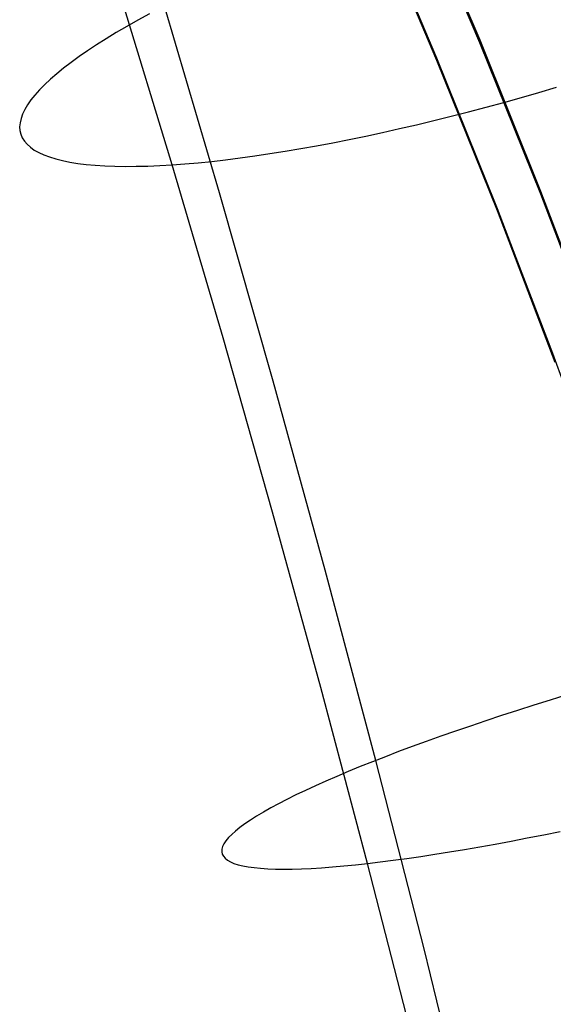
# Model space of a CAD drawing. Header units: millimetres. Extents: x 119 to 175.9, y -203.1 to -153.8.
# Tile 272 of 377: x 164.3 to 165.3, y -174.9 to -173.1. Entities that reach past the tile are written whole.
import ezdxf

# ---------------------------------------------------------------- set-up
doc = ezdxf.new("R2010")
doc.units = ezdxf.units.MM
doc.header["$MEASUREMENT"] = 0
doc.layers.add('Layer 01', color=5, linetype='Continuous', true_color=0x0000ff)

msp = doc.modelspace()

# ---------------------------------------------------------------- linework, layer by layer
at = {"layer": 'Layer 01'}
for p, q in [((164.8478, -172.5649, 34.9128), (165.0877, -173.1175, 34.9135)), ((165.1735, -173.0964, 35.1493), (165.0552, -172.8173, 35.149)), ((165.1733, -173.1014, 31.4311), (165.055, -172.8223, 31.4308)), ((165.0933, -173.1298, 34.8881), (164.9756, -172.8521, 34.8878)), ((165.0933, -173.1338, 31.692), (164.9756, -172.8561, 31.6917)), ((164.6005, -173.3279, 30.2039), (164.5031, -173.0082, 30.13)), ((164.6889, -173.3802, 31.6361), (164.5865, -173.0326, 31.5632)), ((164.537, -173.059, 31.5107), (164.5164, -173.0706, 31.4861)), ((164.5585, -173.0473, 31.5345), (164.537, -173.059, 31.5107)), ((164.5164, -173.0706, 31.4861), (164.4967, -173.0821, 31.4607)), ((164.4779, -173.0934, 31.4345), (164.4601, -173.1047, 31.4077)), ((164.4967, -173.0821, 31.4607), (164.4779, -173.0934, 31.4345)), ((164.4601, -173.1047, 31.4077), (164.4432, -173.1158, 31.3801)), ((165.2864, -173.3826, 31.4315), (165.1733, -173.1014, 31.4311)), ((165.2867, -173.3776, 35.1497), (165.1735, -173.0964, 35.1493)), ((164.4274, -173.1268, 31.352), (164.4125, -173.1376, 31.3232)), ((164.4432, -173.1158, 31.3801), (164.4274, -173.1268, 31.352)), ((165.0877, -173.1175, 34.9135), (165.2004, -173.3968, 34.9139)), ((165.2059, -173.4096, 34.8885), (165.0933, -173.1298, 34.8881)), ((164.3986, -173.1482, 31.2938), (164.3858, -173.1586, 31.264)), ((164.4125, -173.1376, 31.3232), (164.3986, -173.1482, 31.2938)), ((165.2058, -173.4135, 31.6924), (165.0933, -173.1338, 31.692)), ((164.3741, -173.1689, 31.2336), (164.3634, -173.1789, 31.2027)), ((164.3858, -173.1586, 31.264), (164.3741, -173.1689, 31.2336)), ((164.3634, -173.1789, 31.2027), (164.3538, -173.1886, 31.1714)), ((165.2832, -173.1933, 29.8869), (165.3159, -173.1836, 29.8862)), ((164.3452, -173.1982, 31.1398), (164.3378, -173.2074, 31.1078)), ((164.3538, -173.1886, 31.1714), (164.3452, -173.1982, 31.1398)), ((165.2176, -173.2118, 29.8917), (165.2504, -173.2027, 29.8887)), ((165.2504, -173.2027, 29.8887), (165.2832, -173.1933, 29.8869)), ((164.3315, -173.2164, 31.0754), (164.3264, -173.2252, 31.0428)), ((164.3378, -173.2074, 31.1078), (164.3315, -173.2164, 31.0754)), ((165.1523, -173.2293, 29.9012), (165.1849, -173.2207, 29.8959)), ((165.1849, -173.2207, 29.8959), (165.2176, -173.2118, 29.8917)), ((164.3194, -173.2418, 30.977), (164.3176, -173.2496, 30.9438)), ((164.3223, -173.2336, 31.01), (164.3194, -173.2418, 30.977)), ((164.3264, -173.2252, 31.0428), (164.3223, -173.2336, 31.01)), ((165.0875, -173.2456, 29.9153), (165.1198, -173.2376, 29.9077)), ((165.1198, -173.2376, 29.9077), (165.1523, -173.2293, 29.9012)), ((164.3176, -173.2496, 30.9438), (164.3169, -173.2572, 30.9105)), ((164.3169, -173.2572, 30.9105), (164.3174, -173.2644, 30.8771)), ((165.0236, -173.2607, 29.9338), (165.0554, -173.2533, 29.924)), ((165.0554, -173.2533, 29.924), (165.0875, -173.2456, 29.9153)), ((164.3174, -173.2644, 30.8771), (164.319, -173.2712, 30.8437)), ((164.319, -173.2712, 30.8437), (164.3218, -173.2778, 30.8103)), ((164.3218, -173.2778, 30.8103), (164.3257, -173.284, 30.777)), ((164.9299, -173.2808, 29.9699), (164.9608, -173.2744, 29.9568)), ((164.9608, -173.2744, 29.9568), (164.992, -173.2677, 29.9448)), ((164.992, -173.2677, 29.9448), (165.0236, -173.2607, 29.9338)), ((164.3257, -173.284, 30.777), (164.3307, -173.2898, 30.7437)), ((164.3307, -173.2898, 30.7437), (164.3368, -173.2953, 30.7106)), ((164.3368, -173.2953, 30.7106), (164.3441, -173.3004, 30.6776)), ((164.8398, -173.2978, 30.0155), (164.8693, -173.2925, 29.9992)), ((164.8693, -173.2925, 29.9992), (164.8994, -173.2868, 29.984)), ((164.8994, -173.2868, 29.984), (164.9299, -173.2808, 29.9699)), ((164.3441, -173.3004, 30.6776), (164.3524, -173.3051, 30.6448)), ((164.3524, -173.3051, 30.6448), (164.3619, -173.3094, 30.6123)), ((164.3619, -173.3094, 30.6123), (164.3724, -173.3134, 30.5801)), ((164.3724, -173.3134, 30.5801), (164.384, -173.3169, 30.5481)), ((164.7002, -173.3185, 30.1112), (164.7269, -173.3151, 30.0902)), ((164.7269, -173.3151, 30.0902), (164.7542, -173.3114, 30.0701)), ((164.7542, -173.3114, 30.0701), (164.7822, -173.3072, 30.0509)), ((164.7822, -173.3072, 30.0509), (164.8107, -173.3027, 30.0327)), ((164.8107, -173.3027, 30.0327), (164.8398, -173.2978, 30.0155)), ((164.384, -173.3169, 30.5481), (164.3967, -173.3201, 30.5166)), ((164.3967, -173.3201, 30.5166), (164.4104, -173.3228, 30.4854)), ((164.4104, -173.3228, 30.4854), (164.4251, -173.3252, 30.4547)), ((164.4251, -173.3252, 30.4547), (164.4409, -173.3271, 30.4245)), ((164.4409, -173.3271, 30.4245), (164.4576, -173.3287, 30.3948)), ((164.4576, -173.3287, 30.3948), (164.4753, -173.3298, 30.3656)), ((164.4753, -173.3298, 30.3656), (164.4939, -173.3305, 30.337)), ((164.4939, -173.3305, 30.337), (164.5135, -173.3308, 30.309)), ((164.5135, -173.3308, 30.309), (164.5339, -173.3307, 30.2817)), ((164.5339, -173.3307, 30.2817), (164.5553, -173.3302, 30.255)), ((164.5553, -173.3302, 30.255), (164.5775, -173.3293, 30.2291)), ((164.5775, -173.3293, 30.2291), (164.6005, -173.3279, 30.2039)), ((164.6005, -173.3279, 30.2039), (164.6243, -173.3262, 30.1795)), ((164.6953, -173.6499, 30.2714), (164.6005, -173.3279, 30.2039)), ((164.6243, -173.3262, 30.1795), (164.6488, -173.324, 30.1559)), ((164.6488, -173.324, 30.1559), (164.6742, -173.3215, 30.1331)), ((164.6742, -173.3215, 30.1331), (164.7002, -173.3185, 30.1112)), ((164.7886, -173.7301, 31.702), (164.6889, -173.3802, 31.6361)), ((165.3942, -173.6659, 31.4319), (165.2864, -173.3826, 31.4315)), ((165.3944, -173.6608, 35.1501), (165.2867, -173.3776, 35.1497)), ((165.2004, -173.3968, 34.9139), (165.3081, -173.6781, 34.9142)), ((165.3131, -173.6954, 31.6927), (165.2058, -173.4135, 31.6924)), ((165.3131, -173.6914, 34.8889), (165.2059, -173.4096, 34.8885)), ((164.7876, -173.9738, 30.3324), (164.6953, -173.6499, 30.2714)), ((165.3081, -173.6781, 34.9142), (165.411, -173.9612, 34.9146)), ((164.8855, -174.0819, 31.7608), (164.7886, -173.7301, 31.702)), ((164.8773, -174.2997, 30.3869), (164.7876, -173.9738, 30.3324)), ((164.9795, -174.4357, 31.8127), (164.8855, -174.0819, 31.7608)), ((164.9644, -174.6273, 30.4349), (164.8773, -174.2997, 30.3869)), ((165.3352, -174.3139, 32.0249), (165.3042, -174.3235, 32.0145)), ((165.2735, -174.333, 32.0029), (165.2433, -174.3426, 31.9902)), ((165.3042, -174.3235, 32.0145), (165.2735, -174.333, 32.0029)), ((165.2136, -174.3523, 31.9764), (165.1844, -174.3619, 31.9616)), ((165.2433, -174.3426, 31.9902), (165.2136, -174.3523, 31.9764)), ((165.1557, -174.3716, 31.9457), (165.1277, -174.3812, 31.9288)), ((165.1844, -174.3619, 31.9616), (165.1557, -174.3716, 31.9457)), ((165.1003, -174.3908, 31.9108), (165.0735, -174.4003, 31.8919)), ((165.1277, -174.3812, 31.9288), (165.1003, -174.3908, 31.9108)), ((165.0474, -174.4099, 31.8721), (165.022, -174.4193, 31.8513)), ((165.0735, -174.4003, 31.8919), (165.0474, -174.4099, 31.8721)), ((164.9974, -174.4287, 31.8295), (164.9736, -174.438, 31.8069)), ((165.022, -174.4193, 31.8513), (164.9974, -174.4287, 31.8295)), ((164.9505, -174.4472, 31.7835), (164.9284, -174.4563, 31.7591)), ((164.9736, -174.438, 31.8069), (164.9505, -174.4472, 31.7835)), ((165.0693, -174.7861, 31.8568), (164.9795, -174.4357, 31.8127)), ((164.907, -174.4653, 31.734), (164.8866, -174.4741, 31.7082)), ((164.9284, -174.4563, 31.7591), (164.907, -174.4653, 31.734)), ((164.8671, -174.4829, 31.6815), (164.8485, -174.4914, 31.6542)), ((164.8866, -174.4741, 31.7082), (164.8671, -174.4829, 31.6815)), ((164.8309, -174.4999, 31.6262), (164.8142, -174.5081, 31.5975)), ((164.8485, -174.4914, 31.6542), (164.8309, -174.4999, 31.6262)), ((164.7986, -174.5162, 31.5683), (164.784, -174.524, 31.5385)), ((164.8142, -174.5081, 31.5975), (164.7986, -174.5162, 31.5683)), ((164.7579, -174.5392, 31.4772), (164.7464, -174.5465, 31.4459)), ((164.7704, -174.5317, 31.5081), (164.7579, -174.5392, 31.4772)), ((164.784, -174.524, 31.5385), (164.7704, -174.5317, 31.5081)), ((164.7267, -174.5603, 31.382), (164.7186, -174.5669, 31.3495)), ((164.736, -174.5535, 31.4141), (164.7267, -174.5603, 31.382)), ((164.7464, -174.5465, 31.4459), (164.736, -174.5535, 31.4141)), ((164.7115, -174.5732, 31.3167), (164.7056, -174.5792, 31.2836)), ((164.7186, -174.5669, 31.3495), (164.7115, -174.5732, 31.3167)), ((165.2615, -174.5798, 30.2139), (165.292, -174.5738, 30.1998)), ((165.292, -174.5738, 30.1998), (165.3229, -174.5675, 30.1867)), ((164.6946, -174.5958, 31.1831), (164.6932, -174.6007, 31.1494)), ((164.6971, -174.5905, 31.2168), (164.6946, -174.5958, 31.1831)), ((164.7008, -174.585, 31.2503), (164.6971, -174.5905, 31.2168)), ((164.7056, -174.5792, 31.2836), (164.7008, -174.585, 31.2503)), ((165.1446, -174.6012, 30.281), (165.173, -174.5963, 30.2627)), ((165.173, -174.5963, 30.2627), (165.202, -174.5911, 30.2454)), ((165.202, -174.5911, 30.2454), (165.2315, -174.5856, 30.2291)), ((165.2315, -174.5856, 30.2291), (165.2615, -174.5798, 30.2139)), ((164.6932, -174.6007, 31.1494), (164.693, -174.6054, 31.1156)), ((164.693, -174.6054, 31.1156), (164.6939, -174.6098, 31.0817)), ((164.6939, -174.6098, 31.0817), (164.696, -174.6138, 31.0479)), ((164.696, -174.6138, 31.0479), (164.6992, -174.6176, 31.0141)), ((165.0373, -174.618, 30.3636), (165.0631, -174.6142, 30.3416)), ((165.0631, -174.6142, 30.3416), (165.0896, -174.6102, 30.3204)), ((165.0896, -174.6102, 30.3204), (165.1168, -174.6058, 30.3002)), ((165.1168, -174.6058, 30.3002), (165.1446, -174.6012, 30.281)), ((164.6992, -174.6176, 31.0141), (164.7035, -174.621, 30.9804)), ((164.7035, -174.621, 30.9804), (164.709, -174.6242, 30.9468)), ((164.709, -174.6242, 30.9468), (164.7156, -174.627, 30.9135)), ((164.7156, -174.627, 30.9135), (164.7234, -174.6295, 30.8803)), ((164.7234, -174.6295, 30.8803), (164.7322, -174.6317, 30.8474)), ((164.7322, -174.6317, 30.8474), (164.7422, -174.6335, 30.8148)), ((164.7422, -174.6335, 30.8148), (164.7532, -174.635, 30.7825)), ((164.8788, -174.6352, 30.5409), (164.8988, -174.6337, 30.5133)), ((164.8988, -174.6337, 30.5133), (164.9198, -174.6319, 30.4864)), ((164.9198, -174.6319, 30.4864), (164.9417, -174.6297, 30.4603)), ((164.9417, -174.6297, 30.4603), (164.9644, -174.6273, 30.4349)), ((164.9644, -174.6273, 30.4349), (164.9879, -174.6245, 30.4103)), ((165.0475, -174.9518, 30.4758), (164.9644, -174.6273, 30.4349)), ((164.9879, -174.6245, 30.4103), (165.0122, -174.6214, 30.3865)), ((165.0122, -174.6214, 30.3865), (165.0373, -174.618, 30.3636)), ((164.7532, -174.635, 30.7825), (164.7653, -174.6362, 30.7506)), ((164.7653, -174.6362, 30.7506), (164.7785, -174.6371, 30.7191)), ((164.7785, -174.6371, 30.7191), (164.7927, -174.6376, 30.6881)), ((164.7927, -174.6376, 30.6881), (164.8079, -174.6378, 30.6575)), ((164.8079, -174.6378, 30.6575), (164.8242, -174.6376, 30.6275)), ((164.8242, -174.6376, 30.6275), (164.8414, -174.6371, 30.598)), ((164.8414, -174.6371, 30.598), (164.8596, -174.6363, 30.5691)), ((164.8596, -174.6363, 30.5691), (164.8788, -174.6352, 30.5409)), ((165.1563, -175.1381, 31.8941), (165.0693, -174.7861, 31.8568))]:
    msp.add_line(p, q, dxfattribs=at)

doc.saveas('drawing.dxf')
